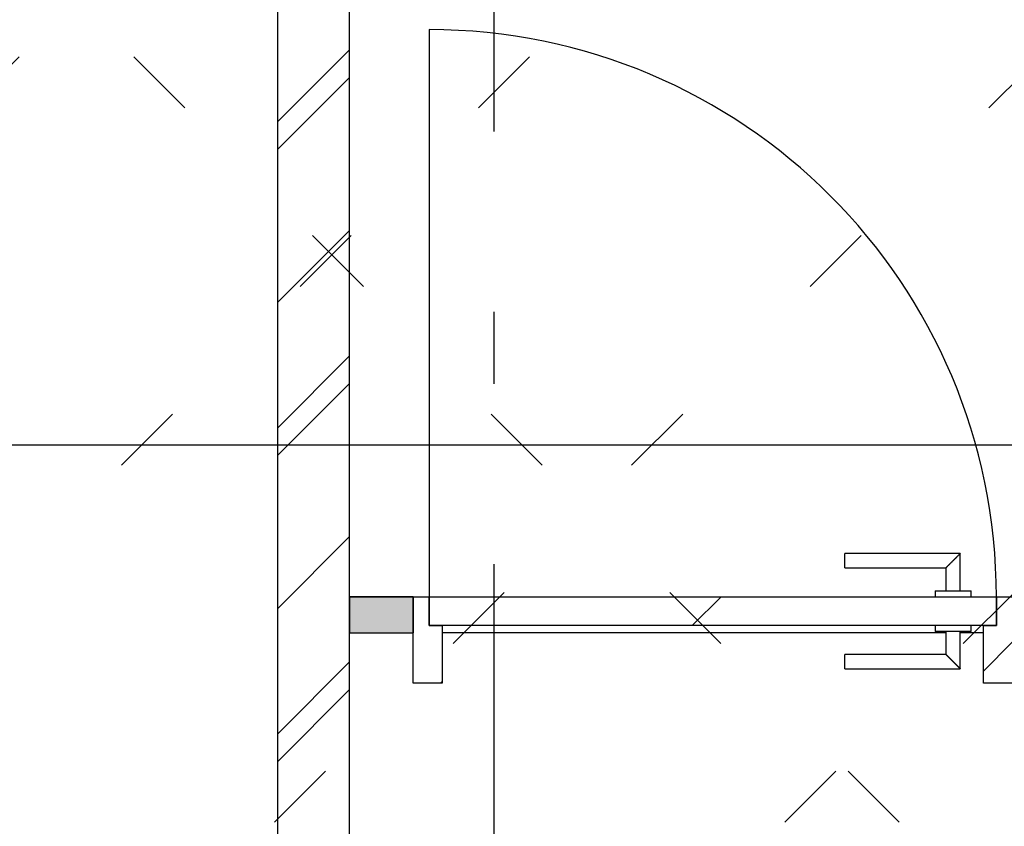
# Model space of a CAD drawing. Extents: x 2 to 87, y -108 to 11.
# Tile 270 of 352: x 38.17 to 39.53, y -36.27 to -35.15. Entities that reach past the tile are written whole.
import ezdxf

# ---------------------------------------------------------------- set-up
doc = ezdxf.new("R2010")
doc.units = 0
doc.header["$MEASUREMENT"] = 0
for name, pattern in [('DASHDOT', [1, 0.5, -0.25, 0, -0.25]), ('DOT', [0.25, 0, -0.25]), ('HIDDEN', [0.375, 0.25, -0.125])]:
    doc.linetypes.add(name, pattern=pattern)
for name, color, linetype in [('10', 7, 'CONTINUOUS'), ('12', 7, 'CONTINUOUS'), ('16', 7, 'CONTINUOUS'), ('18', 7, 'CONTINUOUS'), ('2', 7, 'CONTINUOUS'), ('25', 7, 'CONTINUOUS'), ('30', 7, 'CONTINUOUS'), ('5', 7, 'CONTINUOUS'), ('6', 7, 'CONTINUOUS'), ('8', 7, 'CONTINUOUS')]:
    doc.layers.add(name, color=color, linetype=linetype)

msp = doc.modelspace()

# ---------------------------------------------------------------- linework, layer by layer
at = {"layer": '10', "color": 7, "linetype": 'Continuous'}
msp.add_line((31.8309, -35.742), (43.8776, -35.742), dxfattribs=at)
at = {"layer": '12', "color": 1, "linetype": 'HIDDEN'}
msp.add_lwpolyline([(38.6276, -34.7275), (38.5276, -34.7275), (38.5276, -37.2275), (38.6276, -37.2275)], close=True, dxfattribs=at)
at = {"layer": '16', "color": 62, "linetype": 'Continuous'}
msp.add_line((38.7379, -35.1665), (38.7379, -35.9525), dxfattribs=at)
msp.add_arc((38.7379, -35.9525), 0.786, 360, 90, dxfattribs=at)
at = {"layer": '18', "color": 7, "linetype": 'Continuous'}
for p, q in [((38.5276, -35.3327), (38.6276, -35.2327)), ((38.5276, -35.5448), (38.6276, -35.4448)), ((38.5276, -35.7569), (38.6276, -35.6569)), ((38.5276, -35.9691), (38.6276, -35.8691)), ((38.5276, -36.1812), (38.6276, -36.0812))]:
    msp.add_line(p, q, dxfattribs=at)
at = {"layer": '18', "color": 1, "linetype": 'Continuous'}
msp.add_lwpolyline([(38.6276, -34.7275), (38.5276, -34.7275), (38.5276, -37.2275), (38.6276, -37.2275)], close=True, dxfattribs=at)
at = {"layer": '2', "color": 62, "linetype": 'Continuous'}
msp.add_line((38.6276, -35.9525), (38.6276, -36.0025), dxfattribs=at)
at = {"layer": '25', "color": 62, "linetype": 'Continuous'}
for p, q in [((38.5276, -35.2944), (38.6276, -35.1944)), ((38.5276, -35.7187), (38.6276, -35.6187)), ((38.6276, -35.9525), (38.7159, -35.9525)), ((38.6276, -35.9525), (38.6276, -36.0025)), ((38.7159, -35.9525), (38.7159, -36.0025)), ((38.6276, -36.0025), (38.7159, -36.0025)), ((38.5276, -36.1429), (38.6276, -36.0429))]:
    msp.add_line(p, q, dxfattribs=at)
for points in [[(38.6276, -35.9525), (38.6276, -35.9525), (38.7159, -35.9525)], [(38.6276, -35.9525), (38.6276, -36.0025), (38.7159, -36.0025)], [(38.6276, -35.9525), (38.7159, -35.9525), (38.7159, -36.0025)], [(38.6276, -36.0025), (38.6276, -36.0025), (38.7159, -36.0025)]]:
    msp.add_solid(points, dxfattribs=at)
at = {"layer": '30', "color": 62, "linetype": 'Continuous'}
for p, q in [((38.7159, -35.9525), (38.7379, -35.9525)), ((38.7379, -35.9525), (38.7379, -35.9925)), ((39.5239, -35.9525), (39.5459, -35.9525)), ((39.5239, -35.9925), (39.5239, -35.9525)), ((38.7379, -35.9925), (38.7559, -35.9925)), ((38.7559, -35.9925), (38.7559, -36.0725)), ((39.5059, -35.9925), (39.5239, -35.9925)), ((39.5059, -36.0725), (39.5059, -35.9925)), ((38.7159, -36.0725), (38.7159, -36.0025)), ((38.7559, -36.0725), (38.7159, -36.0725)), ((39.5459, -36.0725), (39.5059, -36.0725))]:
    msp.add_line(p, q, dxfattribs=at)
at = {"layer": '5', "color": 7, "linetype": 'DASHDOT'}
msp.add_line((38.8276, -7.3075), (38.8276, -96.5075), dxfattribs=at)
at = {"layer": '6', "color": 62, "linetype": 'Continuous'}
for p, q in [((38.6276, -35.9525), (38.6276, -34.7275)), ((38.5276, -34.9275), (38.5276, -37.2275)), ((38.7159, -35.9525), (38.6276, -35.9525)), ((38.7159, -36.0025), (38.7159, -35.9525)), ((38.6276, -36.0025), (38.7159, -36.0025)), ((38.6276, -37.2775), (38.6276, -36.0025)), ((39.4539, -36.0025), (38.7559, -36.0025)), ((39.5059, -36.0025), (39.4738, -36.0025))]:
    msp.add_line(p, q, dxfattribs=at)
at = {"layer": '8', "color": 5, "linetype": 'DOT'}
for p, q in [((35.3768, -37.9974), (49.6276, -23.7466)), ((36.084, -37.9974), (49.6276, -24.4538)), ((36.7911, -37.9974), (49.6276, -25.1609)), ((37.4982, -37.9974), (49.6276, -25.868)), ((41.1218, -37.9974), (32.6319, -29.5075))]:
    msp.add_line(p, q, dxfattribs=at)
at = {"layer": '8', "color": 62, "linetype": 'Continuous'}
for p, q in [((39.4739, -35.8925), (39.3139, -35.8925)), ((39.3139, -35.9125), (39.3139, -35.8925)), ((39.4739, -35.9445), (39.4739, -35.8925)), ((39.3139, -35.9125), (39.4539, -35.9125)), ((39.4539, -35.9125), (39.4539, -35.9445)), ((38.7379, -35.9925), (38.7379, -35.9525)), ((38.7379, -35.9525), (39.5239, -35.9525)), ((39.1023, -35.9925), (39.1423, -35.9525)), ((39.4389, -35.9445), (39.4389, -35.9525)), ((39.4389, -35.9445), (39.4889, -35.9445)), ((39.4889, -35.9525), (39.4889, -35.9445)), ((39.5239, -35.9525), (39.5239, -35.9925)), ((39.5239, -35.9925), (38.7379, -35.9925)), ((39.4389, -35.9925), (39.4389, -36.0005)), ((39.4889, -36.0005), (39.4889, -35.9925)), ((39.4889, -36.0005), (39.4389, -36.0005)), ((39.4539, -36.0005), (39.4539, -36.0325)), ((39.4739, -36.0525), (39.4739, -36.0005)), ((39.5059, -36.0556), (39.5459, -36.0156)), ((39.4539, -36.0325), (39.3139, -36.0325)), ((39.3139, -36.0525), (39.3139, -36.0325)), ((39.3139, -36.0525), (39.4739, -36.0525)), ((38.7536, -36.0725), (38.7559, -36.0702))]:
    msp.add_line(p, q, dxfattribs=at)
for points in [[(39.4739, -35.8925), (39.4739, -35.8926), (39.4738, -35.8926), (39.4738, -35.8926), (39.4738, -35.8926), (39.4738, -35.8926), (39.4738, -35.8926), (39.4738, -35.8926), (39.4738, -35.8926), (39.4738, -35.8926), (39.4738, -35.8926), (39.4738, -35.8926), (39.4738, -35.8926), (39.4738, -35.8926), (39.4738, -35.8926), (39.4738, -35.8926), (39.4738, -35.8926), (39.4738, -35.8926), (39.4738, -35.8926), (39.4738, -35.8926), (39.4738, -35.8926), (39.4738, -35.8926), (39.4738, -35.8926), (39.4738, -35.8926), (39.4738, -35.8926), (39.4738, -35.8926), (39.4738, -35.8926), (39.4738, -35.8926), (39.4738, -35.8926), (39.4737, -35.8927), (39.4737, -35.8927), (39.4737, -35.8927), (39.4737, -35.8927), (39.4737, -35.8927), (39.4737, -35.8927), (39.4737, -35.8927), (39.4737, -35.8927), (39.4737, -35.8927), (39.4737, -35.8927), (39.4737, -35.8927), (39.4737, -35.8927), (39.4737, -35.8927), (39.4737, -35.8927), (39.4737, -35.8927), (39.4737, -35.8927), (39.4737, -35.8927), (39.4737, -35.8927), (39.4737, -35.8927), (39.4736, -35.8928), (39.4736, -35.8928), (39.4736, -35.8928), (39.4736, -35.8928), (39.4736, -35.8928), (39.4736, -35.8928), (39.4736, -35.8928), (39.4736, -35.8928), (39.4736, -35.8928), (39.4736, -35.8928), (39.4736, -35.8928), (39.4736, -35.8928), (39.4736, -35.8928), (39.4736, -35.8928), (39.4736, -35.8928), (39.4735, -35.8929), (39.4734, -35.893), (39.4734, -35.893), (39.4734, -35.893), (39.4734, -35.893), (39.4734, -35.893), (39.4734, -35.893), (39.4734, -35.893), (39.4734, -35.893), (39.4734, -35.893), (39.4734, -35.893), (39.4734, -35.893), (39.4734, -35.893), (39.4733, -35.8931), (39.4733, -35.8931), (39.4733, -35.8931), (39.4733, -35.8931), (39.4733, -35.8931), (39.4733, -35.8931), (39.4733, -35.8931), (39.4733, -35.8931), (39.4733, -35.8931), (39.4733, -35.8931), (39.4732, -35.8932), (39.4732, -35.8932), (39.4732, -35.8932), (39.4732, -35.8932), (39.4732, -35.8932), (39.4732, -35.8932), (39.4732, -35.8932), (39.4732, -35.8932), (39.4732, -35.8932), (39.4732, -35.8932), (39.4731, -35.8933), (39.4731, -35.8933), (39.4731, -35.8933), (39.4731, -35.8933), (39.4731, -35.8933), (39.4731, -35.8933), (39.4731, -35.8933), (39.4731, -35.8933), (39.4731, -35.8933), (39.4731, -35.8933), (39.473, -35.8934), (39.473, -35.8934), (39.473, -35.8934), (39.473, -35.8934), (39.473, -35.8934), (39.473, -35.8934), (39.473, -35.8934), (39.473, -35.8934), (39.4729, -35.8935), (39.4729, -35.8935), (39.4729, -35.8935), (39.4729, -35.8935), (39.4729, -35.8935), (39.4729, -35.8935), (39.4729, -35.8935), (39.4729, -35.8935), (39.4729, -35.8935), (39.4728, -35.8936), (39.4728, -35.8936), (39.4728, -35.8936), (39.4728, -35.8936), (39.4728, -35.8936), (39.4728, -35.8936), (39.4728, -35.8936), (39.4728, -35.8936), (39.4727, -35.8937), (39.4727, -35.8937), (39.4727, -35.8937), (39.4727, -35.8937), (39.4727, -35.8937), (39.4727, -35.8937), (39.4727, -35.8937), (39.4727, -35.8937), (39.4726, -35.8938), (39.4726, -35.8938), (39.4726, -35.8938), (39.4726, -35.8938), (39.4726, -35.8938), (39.4726, -35.8938), (39.4726, -35.8938), (39.4725, -35.8939), (39.4725, -35.8939), (39.4725, -35.8939), (39.4725, -35.8939), (39.4725, -35.8939), (39.4725, -35.8939), (39.4725, -35.8939), (39.4724, -35.894), (39.4723, -35.8941), (39.4723, -35.8941), (39.4723, -35.8941), (39.4723, -35.8941), (39.4723, -35.8941), (39.4723, -35.8941), (39.4723, -35.8941), (39.4722, -35.8942), (39.4722, -35.8942), (39.4722, -35.8942), (39.4722, -35.8942), (39.4722, -35.8942), (39.4722, -35.8942), (39.4722, -35.8942), (39.4721, -35.8943), (39.4721, -35.8943), (39.4721, -35.8943), (39.4721, -35.8943), (39.4721, -35.8943), (39.4721, -35.8943), (39.472, -35.8944), (39.472, -35.8944), (39.472, -35.8944), (39.472, -35.8944), (39.472, -35.8944), (39.472, -35.8944), (39.4719, -35.8945), (39.4719, -35.8945), (39.4719, -35.8945), (39.4719, -35.8945), (39.4719, -35.8945), (39.4719, -35.8945), (39.4718, -35.8946), (39.4718, -35.8946), (39.4718, -35.8946), (39.4718, -35.8946), (39.4718, -35.8946), (39.4718, -35.8946), (39.4717, -35.8947), (39.4717, -35.8947), (39.4717, -35.8947), (39.4717, -35.8947), (39.4717, -35.8947), (39.4717, -35.8947), (39.4716, -35.8948), (39.4716, -35.8948), (39.4716, -35.8948), (39.4716, -35.8948), (39.4716, -35.8948), (39.4716, -35.8948), (39.4715, -35.8949), (39.4715, -35.8949), (39.4715, -35.8949), (39.4715, -35.8949), (39.4715, -35.8949), (39.4714, -35.895), (39.4714, -35.895), (39.4714, -35.895), (39.4714, -35.895), (39.4714, -35.895), (39.4714, -35.895), (39.4713, -35.8951), (39.4713, -35.8951), (39.4713, -35.8951), (39.4713, -35.8951), (39.4713, -35.8951), (39.4712, -35.8952), (39.4712, -35.8952), (39.4712, -35.8952), (39.4712, -35.8952), (39.4712, -35.8952), (39.4712, -35.8952), (39.4711, -35.8953), (39.4711, -35.8953), (39.4711, -35.8953), (39.4711, -35.8953), (39.4711, -35.8953), (39.471, -35.8954), (39.471, -35.8954), (39.471, -35.8954), (39.471, -35.8954), (39.471, -35.8954), (39.4709, -35.8955), (39.4709, -35.8955), (39.4709, -35.8955), (39.4709, -35.8955), (39.4709, -35.8955), (39.4708, -35.8956), (39.4708, -35.8956), (39.4708, -35.8956), (39.4708, -35.8956), (39.4708, -35.8956), (39.4708, -35.8956), (39.4707, -35.8957), (39.4706, -35.8958), (39.4706, -35.8958), (39.4706, -35.8958), (39.4706, -35.8958), (39.4705, -35.8959), (39.4705, -35.8959), (39.4705, -35.8959), (39.4705, -35.8959), (39.4705, -35.8959), (39.4704, -35.896), (39.4704, -35.896), (39.4704, -35.896), (39.4704, -35.896), (39.4704, -35.896), (39.4703, -35.8961), (39.4703, -35.8961), (39.4703, -35.8961), (39.4703, -35.8961), (39.4703, -35.8961), (39.4702, -35.8962), (39.4702, -35.8962), (39.4702, -35.8962), (39.4702, -35.8962), (39.4702, -35.8962), (39.4701, -35.8963), (39.4701, -35.8963), (39.4701, -35.8963), (39.4701, -35.8963), (39.47, -35.8964), (39.47, -35.8964), (39.47, -35.8964), (39.47, -35.8964), (39.47, -35.8964), (39.4699, -35.8965), (39.4699, -35.8965), (39.4699, -35.8965), (39.4699, -35.8965), (39.4698, -35.8966), (39.4698, -35.8966), (39.4698, -35.8966), (39.4698, -35.8966), (39.4698, -35.8966), (39.4697, -35.8967), (39.4697, -35.8967), (39.4697, -35.8967), (39.4697, -35.8967), (39.4697, -35.8967), (39.4696, -35.8968), (39.4696, -35.8968), (39.4696, -35.8968), (39.4696, -35.8968), (39.4695, -35.8969), (39.4695, -35.8969), (39.4695, -35.8969), (39.4695, -35.8969), (39.4694, -35.897), (39.4694, -35.897), (39.4694, -35.897), (39.4694, -35.897), (39.4694, -35.897), (39.4693, -35.8971), (39.4693, -35.8971), (39.4693, -35.8971), (39.4693, -35.8971), (39.4692, -35.8972), (39.4692, -35.8972), (39.4692, -35.8972), (39.4692, -35.8972), (39.4691, -35.8973), (39.4691, -35.8973), (39.4691, -35.8973), (39.4691, -35.8973), (39.4691, -35.8973), (39.469, -35.8974), (39.469, -35.8974), (39.469, -35.8974), (39.469, -35.8974), (39.4689, -35.8975), (39.4689, -35.8975), (39.4689, -35.8975), (39.4689, -35.8975), (39.4688, -35.8976), (39.4688, -35.8976), (39.4688, -35.8976), (39.4688, -35.8976), (39.4687, -35.8976), (39.4687, -35.8977), (39.4687, -35.8977), (39.4687, -35.8977), (39.4687, -35.8977), (39.4686, -35.8978), (39.4686, -35.8978), (39.4686, -35.8978), (39.4686, -35.8978), (39.4685, -35.8979), (39.4684, -35.898), (39.4684, -35.898), (39.4684, -35.898), (39.4684, -35.898), (39.4683, -35.8981), (39.4683, -35.8981), (39.4683, -35.8981), (39.4683, -35.8981), (39.4682, -35.8982), (39.4682, -35.8982), (39.4682, -35.8982), (39.4682, -35.8982), (39.4681, -35.8983), (39.4681, -35.8983), (39.4681, -35.8983), (39.4681, -35.8983), (39.468, -35.8984), (39.468, -35.8984), (39.468, -35.8984), (39.468, -35.8984), (39.4679, -35.8985), (39.4679, -35.8985), (39.4679, -35.8985), (39.4679, -35.8985), (39.4678, -35.8986), (39.4678, -35.8986), (39.4678, -35.8986), (39.4678, -35.8986), (39.4677, -35.8987), (39.4677, -35.8987), (39.4677, -35.8987), (39.4677, -35.8987), (39.4676, -35.8988), (39.4676, -35.8988), (39.4676, -35.8988), (39.4676, -35.8988), (39.4675, -35.8989), (39.4675, -35.8989), (39.4675, -35.8989), (39.4675, -35.8989), (39.4674, -35.899), (39.4674, -35.899), (39.4674, -35.899), (39.4674, -35.899), (39.4673, -35.8991), (39.4673, -35.8991), (39.4673, -35.8991), (39.4673, -35.8991), (39.4672, -35.8992), (39.4672, -35.8992), (39.4672, -35.8992), (39.4672, -35.8992), (39.4671, -35.8993), (39.4671, -35.8993), (39.4671, -35.8993), (39.4671, -35.8994), (39.467, -35.8994), (39.467, -35.8994), (39.467, -35.8994), (39.4669, -35.8995), (39.4669, -35.8995), (39.4669, -35.8995), (39.4669, -35.8995), (39.4668, -35.8996), (39.4668, -35.8996), (39.4668, -35.8996), (39.4668, -35.8996), (39.4667, -35.8997), (39.4667, -35.8997), (39.4667, -35.8997), (39.4667, -35.8997), (39.4666, -35.8998), (39.4666, -35.8998), (39.4666, -35.8998), (39.4666, -35.8998), (39.4665, -35.8999), (39.4665, -35.8999), (39.4665, -35.8999), (39.4665, -35.8999), (39.4664, -35.9), (39.4664, -35.9), (39.4664, -35.9), (39.4663, -35.9001), (39.4663, -35.9001), (39.4663, -35.9001), (39.4663, -35.9001), (39.4662, -35.9002), (39.4662, -35.9002), (39.4662, -35.9002), (39.4662, -35.9002), (39.4661, -35.9003), (39.4661, -35.9003), (39.4661, -35.9003), (39.4661, -35.9003), (39.466, -35.9004), (39.466, -35.9004), (39.466, -35.9004), (39.4659, -35.9005), (39.4658, -35.9006), (39.4658, -35.9006), (39.4658, -35.9006), (39.4658, -35.9006), (39.4657, -35.9007), (39.4657, -35.9007), (39.4657, -35.9007), (39.4657, -35.9007), (39.4656, -35.9008), (39.4656, -35.9008), (39.4656, -35.9008), (39.4655, -35.9009), (39.4655, -35.9009), (39.4655, -35.9009), (39.4655, -35.9009), (39.4654, -35.901), (39.4654, -35.901), (39.4654, -35.901), (39.4654, -35.901), (39.4653, -35.9011), (39.4653, -35.9011), (39.4653, -35.9011), (39.4652, -35.9012), (39.4652, -35.9012), (39.4652, -35.9012), (39.4652, -35.9012), (39.4651, -35.9013), (39.4651, -35.9013), (39.4651, -35.9013), (39.4651, -35.9013), (39.465, -35.9014), (39.465, -35.9014), (39.465, -35.9014), (39.4649, -35.9015), (39.4649, -35.9015), (39.4649, -35.9015), (39.4649, -35.9015), (39.4648, -35.9016), (39.4648, -35.9016), (39.4648, -35.9016), (39.4648, -35.9016), (39.4647, -35.9017), (39.4647, -35.9017), (39.4647, -35.9017), (39.4646, -35.9018), (39.4646, -35.9018), (39.4646, -35.9018), (39.4646, -35.9018), (39.4645, -35.9019), (39.4645, -35.9019), (39.4645, -35.9019), (39.4645, -35.9019), (39.4644, -35.902), (39.4644, -35.902), (39.4644, -35.902), (39.4643, -35.9021), (39.4643, -35.9021), (39.4643, -35.9021), (39.4643, -35.9021), (39.4642, -35.9022), (39.4642, -35.9022), (39.4642, -35.9022), (39.4642, -35.9022), (39.4641, -35.9023), (39.4641, -35.9023), (39.4641, -35.9023), (39.464, -35.9024), (39.464, -35.9024), (39.464, -35.9024), (39.464, -35.9024), (39.4639, -35.9025), (39.4639, -35.9025), (39.4639, -35.9025), (39.4639, -35.9025), (39.4638, -35.9026), (39.4638, -35.9026), (39.4638, -35.9026), (39.4637, -35.9026), (39.4637, -35.9027), (39.4637, -35.9027), (39.4637, -35.9027), (39.4636, -35.9028), (39.4636, -35.9028), (39.4636, -35.9028), (39.4636, -35.9028), (39.4635, -35.9029), (39.4635, -35.9029), (39.4635, -35.9029), (39.4634, -35.9029), (39.4634, -35.903), (39.4634, -35.903), (39.4634, -35.903), (39.4633, -35.9031), (39.4633, -35.9031), (39.4633, -35.9031), (39.4633, -35.9031), (39.4632, -35.9032), (39.4631, -35.9032), (39.4631, -35.9033), (39.4631, -35.9033), (39.4631, -35.9033), (39.463, -35.9034), (39.463, -35.9034), (39.463, -35.9034), (39.463, -35.9034), (39.4629, -35.9035), (39.4629, -35.9035), (39.4629, -35.9035), (39.4629, -35.9035), (39.4628, -35.9036), (39.4628, -35.9036), (39.4628, -35.9036), (39.4627, -35.9037), (39.4627, -35.9037), (39.4627, -35.9037), (39.4627, -35.9037), (39.4626, -35.9038), (39.4626, -35.9038), (39.4626, -35.9038), (39.4626, -35.9038), (39.4625, -35.9039), (39.4625, -35.9039), (39.4625, -35.9039), (39.4624, -35.904), (39.4624, -35.904), (39.4624, -35.904), (39.4624, -35.904), (39.4623, -35.9041), (39.4623, -35.9041), (39.4623, -35.9041), (39.4623, -35.9041), (39.4622, -35.9042), (39.4622, -35.9042), (39.4622, -35.9042), (39.4621, -35.9043), (39.4621, -35.9043), (39.4621, -35.9043), (39.4621, -35.9043), (39.462, -35.9044), (39.462, -35.9044), (39.462, -35.9044), (39.462, -35.9044), (39.4619, -35.9045), (39.4619, -35.9045), (39.4619, -35.9045), (39.4619, -35.9045), (39.4618, -35.9046), (39.4618, -35.9046), (39.4618, -35.9046), (39.4617, -35.9047), (39.4617, -35.9047), (39.4617, -35.9047), (39.4617, -35.9047), (39.4616, -35.9048), (39.4616, -35.9048), (39.4616, -35.9048), (39.4616, -35.9048), (39.4615, -35.9049), (39.4615, -35.9049), (39.4615, -35.9049), (39.4615, -35.9049), (39.4614, -35.905), (39.4614, -35.905), (39.4614, -35.905), (39.4613, -35.9051), (39.4613, -35.9051), (39.4613, -35.9051), (39.4613, -35.9051), (39.4612, -35.9052), (39.4612, -35.9052), (39.4612, -35.9052), (39.4612, -35.9052), (39.4611, -35.9053), (39.4611, -35.9053), (39.4611, -35.9053), (39.4611, -35.9053), (39.461, -35.9054), (39.461, -35.9054), (39.461, -35.9054), (39.461, -35.9054), (39.4609, -35.9055), (39.4609, -35.9055), (39.4609, -35.9055), (39.4609, -35.9055), (39.4608, -35.9056), (39.4608, -35.9056), (39.4608, -35.9056), (39.4607, -35.9056), (39.4607, -35.9057), (39.4607, -35.9057), (39.4607, -35.9057), (39.4606, -35.9058), (39.4605, -35.9059), (39.4605, -35.9059), (39.4605, -35.9059), (39.4605, -35.9059), (39.4604, -35.906), (39.4604, -35.906), (39.4604, -35.906), (39.4604, -35.906), (39.4603, -35.9061), (39.4603, -35.9061), (39.4603, -35.9061), (39.4603, -35.9061), (39.4602, -35.9062), (39.4602, -35.9062), (39.4602, -35.9062), (39.4602, -35.9062), (39.4601, -35.9063), (39.4601, -35.9063), (39.4601, -35.9063), (39.4601, -35.9063), (39.46, -35.9064), (39.46, -35.9064), (39.46, -35.9064), (39.46, -35.9064), (39.4599, -35.9065), (39.4599, -35.9065), (39.4599, -35.9065), (39.4599, -35.9065), (39.4598, -35.9066), (39.4598, -35.9066), (39.4598, -35.9066), (39.4598, -35.9066), (39.4597, -35.9067), (39.4597, -35.9067), (39.4597, -35.9067), (39.4597, -35.9067), (39.4596, -35.9068), (39.4596, -35.9068), (39.4596, -35.9068), (39.4596, -35.9068), (39.4595, -35.9069), (39.4595, -35.9069), (39.4595, -35.9069), (39.4595, -35.9069), (39.4594, -35.907), (39.4594, -35.907), (39.4594, -35.907), (39.4594, -35.907), (39.4593, -35.9071), (39.4593, -35.9071), (39.4593, -35.9071), (39.4593, -35.9071), (39.4592, -35.9072), (39.4592, -35.9072), (39.4592, -35.9072), (39.4592, -35.9072), (39.4591, -35.9073), (39.4591, -35.9073), (39.4591, -35.9073), (39.4591, -35.9073), (39.459, -35.9074), (39.459, -35.9074), (39.459, -35.9074), (39.459, -35.9074), (39.459, -35.9074), (39.4589, -35.9075), (39.4589, -35.9075), (39.4589, -35.9075), (39.4589, -35.9075), (39.4588, -35.9076), (39.4588, -35.9076), (39.4588, -35.9076), (39.4588, -35.9076), (39.4587, -35.9077), (39.4587, -35.9077), (39.4587, -35.9077), (39.4587, -35.9077), (39.4586, -35.9077), (39.4586, -35.9078), (39.4586, -35.9078), (39.4586, -35.9078), (39.4586, -35.9078), (39.4585, -35.9079), (39.4585, -35.9079), (39.4585, -35.9079), (39.4585, -35.9079), (39.4584, -35.908), (39.4584, -35.908), (39.4584, -35.908), (39.4584, -35.908), (39.4584, -35.908), (39.4583, -35.9081), (39.4583, -35.9081), (39.4583, -35.9081), (39.4583, -35.9081), (39.4582, -35.9082), (39.4582, -35.9082), (39.4582, -35.9082), (39.4582, -35.9082), (39.4581, -35.9082), (39.4581, -35.9083), (39.4581, -35.9083), (39.4581, -35.9083), (39.4581, -35.9083), (39.458, -35.9084), (39.458, -35.9084), (39.458, -35.9084), (39.458, -35.9084), (39.4579, -35.9084), (39.4579, -35.9085), (39.4579, -35.9085), (39.4579, -35.9085), (39.4579, -35.9085), (39.4578, -35.9086), (39.4578, -35.9086), (39.4578, -35.9086), (39.4578, -35.9086), (39.4578, -35.9086), (39.4577, -35.9087), (39.4577, -35.9087), (39.4577, -35.9087), (39.4577, -35.9087), (39.4576, -35.9088), (39.4576, -35.9088), (39.4576, -35.9088), (39.4576, -35.9088), (39.4576, -35.9088), (39.4575, -35.9089), (39.4575, -35.9089), (39.4575, -35.9089), (39.4575, -35.9089), (39.4575, -35.9089), (39.4574, -35.909), (39.4574, -35.909), (39.4574, -35.909), (39.4574, -35.909), (39.4574, -35.909), (39.4573, -35.9091), (39.4573, -35.9091), (39.4573, -35.9091), (39.4573, -35.9091), (39.4573, -35.9092), (39.4572, -35.9092), (39.4572, -35.9092), (39.4572, -35.9092), (39.4572, -35.9092), (39.4571, -35.9093), (39.4571, -35.9093), (39.4571, -35.9093), (39.4571, -35.9093), (39.4571, -35.9093), (39.457, -35.9094), (39.457, -35.9094), (39.457, -35.9094), (39.457, -35.9094), (39.457, -35.9094), (39.457, -35.9094), (39.4569, -35.9095), (39.4569, -35.9095), (39.4569, -35.9095), (39.4569, -35.9095), (39.4569, -35.9095), (39.4568, -35.9096), (39.4568, -35.9096), (39.4568, -35.9096), (39.4568, -35.9096), (39.4568, -35.9096), (39.4567, -35.9097), (39.4567, -35.9097), (39.4567, -35.9097), (39.4567, -35.9097), (39.4567, -35.9097), (39.4566, -35.9098), (39.4566, -35.9098), (39.4566, -35.9098), (39.4566, -35.9098), (39.4566, -35.9098), (39.4565, -35.9098), (39.4565, -35.9099), (39.4565, -35.9099), (39.4565, -35.9099), (39.4565, -35.9099), (39.4565, -35.9099), (39.4564, -35.91), (39.4564, -35.91), (39.4564, -35.91), (39.4564, -35.91), (39.4564, -35.91), (39.4563, -35.91), (39.4563, -35.9101), (39.4563, -35.9101), (39.4563, -35.9101), (39.4563, -35.9101), (39.4563, -35.9101), (39.4562, -35.9102), (39.4561, -35.9103), (39.4561, -35.9103), (39.4561, -35.9103), (39.4561, -35.9103), (39.4561, -35.9103), (39.4561, -35.9103), (39.456, -35.9104), (39.456, -35.9104), (39.456, -35.9104), (39.456, -35.9104), (39.456, -35.9104), (39.456, -35.9104), (39.4559, -35.9105), (39.4559, -35.9105), (39.4559, -35.9105), (39.4559, -35.9105), (39.4559, -35.9105), (39.4559, -35.9105), (39.4558, -35.9106), (39.4558, -35.9106), (39.4558, -35.9106), (39.4558, -35.9106), (39.4558, -35.9106), (39.4558, -35.9106), (39.4557, -35.9107), (39.4557, -35.9107), (39.4557, -35.9107), (39.4557, -35.9107), (39.4557, -35.9107), (39.4557, -35.9107), (39.4556, -35.9108), (39.4556, -35.9108), (39.4556, -35.9108), (39.4556, -35.9108), (39.4556, -35.9108), (39.4556, -35.9108), (39.4556, -35.9108), (39.4555, -35.9109), (39.4555, -35.9109), (39.4555, -35.9109), (39.4555, -35.9109), (39.4555, -35.9109), (39.4555, -35.9109), (39.4555, -35.9109), (39.4554, -35.911), (39.4554, -35.911), (39.4554, -35.911), (39.4554, -35.911), (39.4554, -35.911), (39.4554, -35.911), (39.4554, -35.911), (39.4553, -35.9111), (39.4553, -35.9111), (39.4553, -35.9111), (39.4553, -35.9111), (39.4553, -35.9111), (39.4553, -35.9111), (39.4553, -35.9111), (39.4552, -35.9112), (39.4552, -35.9112), (39.4552, -35.9112), (39.4552, -35.9112), (39.4552, -35.9112), (39.4552, -35.9112), (39.4552, -35.9112), (39.4551, -35.9113), (39.4551, -35.9113), (39.4551, -35.9113), (39.4551, -35.9113), (39.4551, -35.9113), (39.4551, -35.9113), (39.4551, -35.9113), (39.4551, -35.9113), (39.455, -35.9114), (39.455, -35.9114), (39.455, -35.9114), (39.455, -35.9114), (39.455, -35.9114), (39.455, -35.9114), (39.455, -35.9114), (39.455, -35.9114), (39.4549, -35.9115), (39.4549, -35.9115), (39.4549, -35.9115), (39.4549, -35.9115), (39.4549, -35.9115), (39.4549, -35.9115), (39.4549, -35.9115), (39.4549, -35.9115), (39.4548, -35.9115), (39.4548, -35.9116), (39.4548, -35.9116), (39.4548, -35.9116), (39.4548, -35.9116), (39.4548, -35.9116), (39.4548, -35.9116), (39.4548, -35.9116), (39.4548, -35.9116), (39.4547, -35.9117), (39.4546, -35.9118), (39.4546, -35.9118), (39.4546, -35.9118), (39.4546, -35.9118), (39.4546, -35.9118), (39.4546, -35.9118), (39.4546, -35.9118), (39.4546, -35.9118), (39.4546, -35.9118), (39.4546, -35.9118), (39.4545, -35.9119), (39.4545, -35.9119), (39.4545, -35.9119), (39.4545, -35.9119), (39.4545, -35.9119), (39.4545, -35.9119), (39.4545, -35.9119), (39.4545, -35.9119), (39.4545, -35.9119), (39.4545, -35.9119), (39.4544, -35.912), (39.4544, -35.912), (39.4544, -35.912), (39.4544, -35.912), (39.4544, -35.912), (39.4544, -35.912), (39.4544, -35.912), (39.4544, -35.912), (39.4544, -35.912), (39.4544, -35.912), (39.4544, -35.912), (39.4544, -35.912), (39.4543, -35.9121), (39.4543, -35.9121), (39.4543, -35.9121), (39.4543, -35.9121), (39.4543, -35.9121), (39.4543, -35.9121), (39.4543, -35.9121), (39.4543, -35.9121), (39.4543, -35.9121), (39.4543, -35.9121), (39.4543, -35.9121), (39.4543, -35.9121), (39.4543, -35.9121), (39.4542, -35.9122), (39.4542, -35.9122), (39.4542, -35.9122), (39.4542, -35.9122), (39.4542, -35.9122), (39.4542, -35.9122), (39.4542, -35.9122), (39.4542, -35.9122), (39.4542, -35.9122), (39.4542, -35.9122), (39.4542, -35.9122), (39.4542, -35.9122), (39.4542, -35.9122), (39.4542, -35.9122), (39.4542, -35.9122), (39.4541, -35.9123), (39.4541, -35.9123), (39.4541, -35.9123), (39.4541, -35.9123), (39.4541, -35.9123), (39.4541, -35.9123), (39.4541, -35.9123), (39.4541, -35.9123), (39.4541, -35.9123), (39.4541, -35.9123), (39.4541, -35.9123), (39.4541, -35.9123), (39.4541, -35.9123), (39.4541, -35.9123), (39.4541, -35.9123), (39.4541, -35.9123), (39.4541, -35.9123), (39.4541, -35.9123), (39.4541, -35.9123), (39.454, -35.9124), (39.4539, -35.9124), (39.4539, -35.9125)], [(39.4539, -36.0325), (39.4539, -36.0326), (39.454, -36.0326), (39.454, -36.0326), (39.454, -36.0326), (39.454, -36.0326), (39.454, -36.0326), (39.454, -36.0326), (39.454, -36.0326), (39.454, -36.0326), (39.454, -36.0326), (39.454, -36.0326), (39.454, -36.0326), (39.454, -36.0326), (39.454, -36.0326), (39.454, -36.0326), (39.454, -36.0326), (39.454, -36.0326), (39.454, -36.0326), (39.454, -36.0326), (39.454, -36.0326), (39.454, -36.0326), (39.454, -36.0326), (39.454, -36.0326), (39.454, -36.0326), (39.454, -36.0326), (39.454, -36.0326), (39.454, -36.0326), (39.454, -36.0326), (39.4541, -36.0327), (39.4541, -36.0327), (39.4541, -36.0327), (39.4541, -36.0327), (39.4541, -36.0327), (39.4541, -36.0327), (39.4541, -36.0327), (39.4541, -36.0327), (39.4541, -36.0327), (39.4541, -36.0327), (39.4541, -36.0327), (39.4541, -36.0327), (39.4541, -36.0327), (39.4541, -36.0327), (39.4541, -36.0327), (39.4541, -36.0327), (39.4541, -36.0327), (39.4541, -36.0327), (39.4541, -36.0327), (39.4542, -36.0328), (39.4542, -36.0328), (39.4542, -36.0328), (39.4542, -36.0328), (39.4542, -36.0328), (39.4542, -36.0328), (39.4542, -36.0328), (39.4542, -36.0328), (39.4542, -36.0328), (39.4542, -36.0328), (39.4542, -36.0328), (39.4542, -36.0328), (39.4542, -36.0328), (39.4542, -36.0328), (39.4542, -36.0328), (39.4543, -36.0329), (39.4544, -36.033), (39.4544, -36.033), (39.4544, -36.033), (39.4544, -36.033), (39.4544, -36.033), (39.4544, -36.033), (39.4544, -36.033), (39.4544, -36.033), (39.4544, -36.033), (39.4544, -36.033), (39.4544, -36.033), (39.4544, -36.033), (39.4545, -36.0331), (39.4545, -36.0331), (39.4545, -36.0331), (39.4545, -36.0331), (39.4545, -36.0331), (39.4545, -36.0331), (39.4545, -36.0331), (39.4545, -36.0331), (39.4545, -36.0331), (39.4545, -36.0331), (39.4546, -36.0332), (39.4546, -36.0332), (39.4546, -36.0332), (39.4546, -36.0332), (39.4546, -36.0332), (39.4546, -36.0332), (39.4546, -36.0332), (39.4546, -36.0332), (39.4546, -36.0332), (39.4546, -36.0332), (39.4547, -36.0333), (39.4547, -36.0333), (39.4547, -36.0333), (39.4547, -36.0333), (39.4547, -36.0333), (39.4547, -36.0333), (39.4547, -36.0333), (39.4547, -36.0333), (39.4547, -36.0333), (39.4547, -36.0333), (39.4548, -36.0334), (39.4548, -36.0334), (39.4548, -36.0334), (39.4548, -36.0334), (39.4548, -36.0334), (39.4548, -36.0334), (39.4548, -36.0334), (39.4548, -36.0334), (39.4548, -36.0335), (39.4549, -36.0335), (39.4549, -36.0335), (39.4549, -36.0335), (39.4549, -36.0335), (39.4549, -36.0335), (39.4549, -36.0335), (39.4549, -36.0335), (39.4549, -36.0335), (39.455, -36.0336), (39.455, -36.0336), (39.455, -36.0336), (39.455, -36.0336), (39.455, -36.0336), (39.455, -36.0336), (39.455, -36.0336), (39.455, -36.0336), (39.4551, -36.0337), (39.4551, -36.0337), (39.4551, -36.0337), (39.4551, -36.0337), (39.4551, -36.0337), (39.4551, -36.0337), (39.4551, -36.0337), (39.4551, -36.0337), (39.4552, -36.0338), (39.4552, -36.0338), (39.4552, -36.0338), (39.4552, -36.0338), (39.4552, -36.0338), (39.4552, -36.0338), (39.4552, -36.0338), (39.4553, -36.0339), (39.4553, -36.0339), (39.4553, -36.0339), (39.4553, -36.0339), (39.4553, -36.0339), (39.4553, -36.0339), (39.4553, -36.0339), (39.4554, -36.034), (39.4555, -36.0341), (39.4555, -36.0341), (39.4555, -36.0341), (39.4555, -36.0341), (39.4555, -36.0341), (39.4555, -36.0341), (39.4555, -36.0341), (39.4556, -36.0342), (39.4556, -36.0342), (39.4556, -36.0342), (39.4556, -36.0342), (39.4556, -36.0342), (39.4556, -36.0342), (39.4556, -36.0342), (39.4557, -36.0343), (39.4557, -36.0343), (39.4557, -36.0343), (39.4557, -36.0343), (39.4557, -36.0343), (39.4557, -36.0343), (39.4558, -36.0344), (39.4558, -36.0344), (39.4558, -36.0344), (39.4558, -36.0344), (39.4558, -36.0344), (39.4558, -36.0344), (39.4559, -36.0345), (39.4559, -36.0345), (39.4559, -36.0345), (39.4559, -36.0345), (39.4559, -36.0345), (39.4559, -36.0345), (39.456, -36.0346), (39.456, -36.0346), (39.456, -36.0346), (39.456, -36.0346), (39.456, -36.0346), (39.456, -36.0346), (39.4561, -36.0347), (39.4561, -36.0347), (39.4561, -36.0347), (39.4561, -36.0347), (39.4561, -36.0347), (39.4561, -36.0347), (39.4562, -36.0348), (39.4562, -36.0348), (39.4562, -36.0348), (39.4562, -36.0348), (39.4562, -36.0348), (39.4562, -36.0348), (39.4563, -36.0349), (39.4563, -36.0349), (39.4563, -36.0349), (39.4563, -36.0349), (39.4563, -36.0349), (39.4563, -36.035), (39.4564, -36.035), (39.4564, -36.035), (39.4564, -36.035), (39.4564, -36.035), (39.4564, -36.035), (39.4565, -36.0351), (39.4565, -36.0351), (39.4565, -36.0351), (39.4565, -36.0351), (39.4565, -36.0351), (39.4565, -36.0352), (39.4566, -36.0352), (39.4566, -36.0352), (39.4566, -36.0352), (39.4566, -36.0352), (39.4566, -36.0352), (39.4567, -36.0353), (39.4567, -36.0353), (39.4567, -36.0353), (39.4567, -36.0353), (39.4567, -36.0353), (39.4568, -36.0354), (39.4568, -36.0354), (39.4568, -36.0354), (39.4568, -36.0354), (39.4568, -36.0354), (39.4569, -36.0355), (39.4569, -36.0355), (39.4569, -36.0355), (39.4569, -36.0355), (39.4569, -36.0355), (39.457, -36.0356), (39.457, -36.0356), (39.457, -36.0356), (39.457, -36.0356), (39.457, -36.0356), (39.457, -36.0356), (39.4571, -36.0357), (39.4572, -36.0358), (39.4572, -36.0358), (39.4572, -36.0358), (39.4572, -36.0358), (39.4573, -36.0359), (39.4573, -36.0359), (39.4573, -36.0359), (39.4573, -36.0359), (39.4573, -36.0359), (39.4574, -36.036), (39.4574, -36.036), (39.4574, -36.036), (39.4574, -36.036), (39.4574, -36.036), (39.4575, -36.0361), (39.4575, -36.0361), (39.4575, -36.0361), (39.4575, -36.0361), (39.4575, -36.0361), (39.4576, -36.0362), (39.4576, -36.0362), (39.4576, -36.0362), (39.4576, -36.0362), (39.4576, -36.0362), (39.4577, -36.0363), (39.4577, -36.0363), (39.4577, -36.0363), (39.4577, -36.0363), (39.4578, -36.0364), (39.4578, -36.0364), (39.4578, -36.0364), (39.4578, -36.0364), (39.4578, -36.0364), (39.4579, -36.0365), (39.4579, -36.0365), (39.4579, -36.0365), (39.4579, -36.0365), (39.4579, -36.0366), (39.458, -36.0366), (39.458, -36.0366), (39.458, -36.0366), (39.458, -36.0366), (39.4581, -36.0367), (39.4581, -36.0367), (39.4581, -36.0367), (39.4581, -36.0367), (39.4581, -36.0367), (39.4582, -36.0368), (39.4582, -36.0368), (39.4582, -36.0368), (39.4582, -36.0368), (39.4583, -36.0369), (39.4583, -36.0369), (39.4583, -36.0369), (39.4583, -36.0369), (39.4584, -36.037), (39.4584, -36.037), (39.4584, -36.037), (39.4584, -36.037), (39.4584, -36.037), (39.4585, -36.0371), (39.4585, -36.0371), (39.4585, -36.0371), (39.4585, -36.0371), (39.4586, -36.0372), (39.4586, -36.0372), (39.4586, -36.0372), (39.4586, -36.0372), (39.4586, -36.0373), (39.4587, -36.0373), (39.4587, -36.0373), (39.4587, -36.0373), (39.4587, -36.0373), (39.4588, -36.0374), (39.4588, -36.0374), (39.4588, -36.0374), (39.4588, -36.0374), (39.4589, -36.0375), (39.4589, -36.0375), (39.4589, -36.0375), (39.4589, -36.0375), (39.459, -36.0376), (39.459, -36.0376), (39.459, -36.0376), (39.459, -36.0376), (39.459, -36.0376), (39.4591, -36.0377), (39.4591, -36.0377), (39.4591, -36.0377), (39.4591, -36.0377), (39.4592, -36.0378), (39.4592, -36.0378), (39.4592, -36.0378), (39.4592, -36.0378), (39.4593, -36.0379), (39.4594, -36.038), (39.4594, -36.038), (39.4594, -36.038), (39.4594, -36.038), (39.4595, -36.0381), (39.4595, -36.0381), (39.4595, -36.0381), (39.4595, -36.0381), (39.4596, -36.0382), (39.4596, -36.0382), (39.4596, -36.0382), (39.4596, -36.0382), (39.4597, -36.0383), (39.4597, -36.0383), (39.4597, -36.0383), (39.4597, -36.0383), (39.4598, -36.0384), (39.4598, -36.0384), (39.4598, -36.0384), (39.4598, -36.0384), (39.4599, -36.0385), (39.4599, -36.0385), (39.4599, -36.0385), (39.4599, -36.0385), (39.46, -36.0386), (39.46, -36.0386), (39.46, -36.0386), (39.46, -36.0386), (39.4601, -36.0387), (39.4601, -36.0387), (39.4601, -36.0387), (39.4601, -36.0387), (39.4602, -36.0388), (39.4602, -36.0388), (39.4602, -36.0388), (39.4602, -36.0388), (39.4603, -36.0389), (39.4603, -36.0389), (39.4603, -36.0389), (39.4603, -36.0389), (39.4604, -36.039), (39.4604, -36.039), (39.4604, -36.039), (39.4604, -36.039), (39.4605, -36.0391), (39.4605, -36.0391), (39.4605, -36.0391), (39.4605, -36.0391), (39.4606, -36.0392), (39.4606, -36.0392), (39.4606, -36.0392), (39.4606, -36.0392), (39.4607, -36.0393), (39.4607, -36.0393), (39.4607, -36.0393), (39.4607, -36.0394), (39.4608, -36.0394), (39.4608, -36.0394), (39.4608, -36.0394), (39.4609, -36.0395), (39.4609, -36.0395), (39.4609, -36.0395), (39.4609, -36.0395), (39.461, -36.0396), (39.461, -36.0396), (39.461, -36.0396), (39.461, -36.0396), (39.4611, -36.0397), (39.4611, -36.0397), (39.4611, -36.0397), (39.4611, -36.0397), (39.4612, -36.0398), (39.4612, -36.0398), (39.4612, -36.0398), (39.4612, -36.0398), (39.4613, -36.0399), (39.4613, -36.0399), (39.4613, -36.0399), (39.4613, -36.0399), (39.4614, -36.04), (39.4614, -36.04), (39.4614, -36.04), (39.4615, -36.0401), (39.4615, -36.0401), (39.4615, -36.0401), (39.4615, -36.0401), (39.4616, -36.0402), (39.4616, -36.0402), (39.4616, -36.0402), (39.4616, -36.0402), (39.4617, -36.0403), (39.4617, -36.0403), (39.4617, -36.0403), (39.4617, -36.0403), (39.4618, -36.0404), (39.4618, -36.0404), (39.4618, -36.0404), (39.4619, -36.0405), (39.462, -36.0406), (39.462, -36.0406), (39.462, -36.0406), (39.462, -36.0406), (39.4621, -36.0407), (39.4621, -36.0407), (39.4621, -36.0407), (39.4621, -36.0407), (39.4622, -36.0408), (39.4622, -36.0408), (39.4622, -36.0408), (39.4623, -36.0409), (39.4623, -36.0409), (39.4623, -36.0409), (39.4623, -36.0409), (39.4624, -36.041), (39.4624, -36.041), (39.4624, -36.041), (39.4624, -36.041), (39.4625, -36.0411), (39.4625, -36.0411), (39.4625, -36.0411), (39.4626, -36.0412), (39.4626, -36.0412), (39.4626, -36.0412), (39.4626, -36.0412), (39.4627, -36.0413), (39.4627, -36.0413), (39.4627, -36.0413), (39.4627, -36.0413), (39.4628, -36.0414), (39.4628, -36.0414), (39.4628, -36.0414), (39.4629, -36.0415), (39.4629, -36.0415), (39.4629, -36.0415), (39.4629, -36.0415), (39.463, -36.0416), (39.463, -36.0416), (39.463, -36.0416), (39.463, -36.0416), (39.4631, -36.0417), (39.4631, -36.0417), (39.4631, -36.0417), (39.4631, -36.0418), (39.4632, -36.0418), (39.4632, -36.0418), (39.4632, -36.0418), (39.4633, -36.0419), (39.4633, -36.0419), (39.4633, -36.0419), (39.4633, -36.0419), (39.4634, -36.042), (39.4634, -36.042), (39.4634, -36.042), (39.4634, -36.0421), (39.4635, -36.0421), (39.4635, -36.0421), (39.4635, -36.0421), (39.4636, -36.0422), (39.4636, -36.0422), (39.4636, -36.0422), (39.4636, -36.0422), (39.4637, -36.0423), (39.4637, -36.0423), (39.4637, -36.0423), (39.4637, -36.0424), (39.4638, -36.0424), (39.4638, -36.0424), (39.4638, -36.0424), (39.4639, -36.0425), (39.4639, -36.0425), (39.4639, -36.0425), (39.4639, -36.0425), (39.464, -36.0426), (39.464, -36.0426), (39.464, -36.0426), (39.464, -36.0426), (39.4641, -36.0427), (39.4641, -36.0427), (39.4641, -36.0427), (39.4642, -36.0428), (39.4642, -36.0428), (39.4642, -36.0428), (39.4642, -36.0428), (39.4643, -36.0429), (39.4643, -36.0429), (39.4643, -36.0429), (39.4643, -36.0429), (39.4644, -36.043), (39.4644, -36.043), (39.4644, -36.043), (39.4645, -36.0431), (39.4645, -36.0431), (39.4645, -36.0431), (39.4645, -36.0431), (39.4646, -36.0432), (39.4647, -36.0433), (39.4647, -36.0433), (39.4647, -36.0433), (39.4648, -36.0434), (39.4648, -36.0434), (39.4648, -36.0434), (39.4648, -36.0434), (39.4649, -36.0435), (39.4649, -36.0435), (39.4649, -36.0435), (39.4649, -36.0435), (39.465, -36.0436), (39.465, -36.0436), (39.465, -36.0436), (39.4651, -36.0437), (39.4651, -36.0437), (39.4651, -36.0437), (39.4651, -36.0437), (39.4652, -36.0438), (39.4652, -36.0438), (39.4652, -36.0438), (39.4652, -36.0438), (39.4653, -36.0439), (39.4653, -36.0439), (39.4653, -36.0439), (39.4654, -36.044), (39.4654, -36.044), (39.4654, -36.044), (39.4654, -36.044), (39.4655, -36.0441), (39.4655, -36.0441), (39.4655, -36.0441), (39.4655, -36.0441), (39.4656, -36.0442), (39.4656, -36.0442), (39.4656, -36.0442), (39.4657, -36.0443), (39.4657, -36.0443), (39.4657, -36.0443), (39.4657, -36.0443), (39.4658, -36.0444), (39.4658, -36.0444), (39.4658, -36.0444), (39.4658, -36.0444), (39.4659, -36.0445), (39.4659, -36.0445), (39.4659, -36.0445), (39.4659, -36.0445), (39.466, -36.0446), (39.466, -36.0446), (39.466, -36.0446), (39.4661, -36.0447), (39.4661, -36.0447), (39.4661, -36.0447), (39.4661, -36.0447), (39.4662, -36.0448), (39.4662, -36.0448), (39.4662, -36.0448), (39.4662, -36.0448), (39.4663, -36.0449), (39.4663, -36.0449), (39.4663, -36.0449), (39.4663, -36.0449), (39.4664, -36.045), (39.4664, -36.045), (39.4664, -36.045), (39.4665, -36.0451), (39.4665, -36.0451), (39.4665, -36.0451), (39.4665, -36.0451), (39.4666, -36.0452), (39.4666, -36.0452), (39.4666, -36.0452), (39.4666, -36.0452), (39.4667, -36.0453), (39.4667, -36.0453), (39.4667, -36.0453), (39.4667, -36.0453), (39.4668, -36.0454), (39.4668, -36.0454), (39.4668, -36.0454), (39.4668, -36.0454), (39.4669, -36.0455), (39.4669, -36.0455), (39.4669, -36.0455), (39.4669, -36.0455), (39.467, -36.0456), (39.467, -36.0456), (39.467, -36.0456), (39.4671, -36.0456), (39.4671, -36.0457), (39.4671, -36.0457), (39.4671, -36.0457), (39.4672, -36.0458), (39.4673, -36.0459), (39.4673, -36.0459), (39.4673, -36.0459), (39.4673, -36.0459), (39.4674, -36.046), (39.4674, -36.046), (39.4674, -36.046), (39.4674, -36.046), (39.4675, -36.0461), (39.4675, -36.0461), (39.4675, -36.0461), (39.4675, -36.0461), (39.4676, -36.0462), (39.4676, -36.0462), (39.4676, -36.0462), (39.4676, -36.0462), (39.4677, -36.0463), (39.4677, -36.0463), (39.4677, -36.0463), (39.4677, -36.0463), (39.4678, -36.0464), (39.4678, -36.0464), (39.4678, -36.0464), (39.4678, -36.0464), (39.4679, -36.0465), (39.4679, -36.0465), (39.4679, -36.0465), (39.4679, -36.0465), (39.468, -36.0466), (39.468, -36.0466), (39.468, -36.0466), (39.468, -36.0466), (39.4681, -36.0467), (39.4681, -36.0467), (39.4681, -36.0467), (39.4681, -36.0467), (39.4682, -36.0468), (39.4682, -36.0468), (39.4682, -36.0468), (39.4682, -36.0468), (39.4683, -36.0469), (39.4683, -36.0469), (39.4683, -36.0469), (39.4683, -36.0469), (39.4684, -36.047), (39.4684, -36.047), (39.4684, -36.047), (39.4684, -36.047), (39.4685, -36.0471), (39.4685, -36.0471), (39.4685, -36.0471), (39.4685, -36.0471), (39.4686, -36.0472), (39.4686, -36.0472), (39.4686, -36.0472), (39.4686, -36.0472), (39.4687, -36.0473), (39.4687, -36.0473), (39.4687, -36.0473), (39.4687, -36.0473), (39.4687, -36.0474), (39.4688, -36.0474), (39.4688, -36.0474), (39.4688, -36.0474), (39.4688, -36.0474), (39.4689, -36.0475), (39.4689, -36.0475), (39.4689, -36.0475), (39.4689, -36.0475), (39.469, -36.0476), (39.469, -36.0476), (39.469, -36.0476), (39.469, -36.0476), (39.4691, -36.0477), (39.4691, -36.0477), (39.4691, -36.0477), (39.4691, -36.0477), (39.4691, -36.0477), (39.4692, -36.0478), (39.4692, -36.0478), (39.4692, -36.0478), (39.4692, -36.0478), (39.4693, -36.0479), (39.4693, -36.0479), (39.4693, -36.0479), (39.4693, -36.0479), (39.4694, -36.048), (39.4694, -36.048), (39.4694, -36.048), (39.4694, -36.048), (39.4694, -36.048), (39.4695, -36.0481), (39.4695, -36.0481), (39.4695, -36.0481), (39.4695, -36.0481), (39.4696, -36.0482), (39.4696, -36.0482), (39.4696, -36.0482), (39.4696, -36.0482), (39.4697, -36.0483), (39.4698, -36.0484), (39.4698, -36.0484), (39.4698, -36.0484), (39.4698, -36.0484), (39.4698, -36.0484), (39.4699, -36.0485), (39.4699, -36.0485), (39.4699, -36.0485), (39.4699, -36.0485), (39.47, -36.0486), (39.47, -36.0486), (39.47, -36.0486), (39.47, -36.0486), (39.47, -36.0486), (39.4701, -36.0487), (39.4701, -36.0487), (39.4701, -36.0487), (39.4701, -36.0487), (39.4702, -36.0488), (39.4702, -36.0488), (39.4702, -36.0488), (39.4702, -36.0488), (39.4702, -36.0488), (39.4703, -36.0489), (39.4703, -36.0489), (39.4703, -36.0489), (39.4703, -36.0489), (39.4703, -36.0489), (39.4704, -36.049), (39.4704, -36.049), (39.4704, -36.049), (39.4704, -36.049), (39.4704, -36.049), (39.4705, -36.0491), (39.4705, -36.0491), (39.4705, -36.0491), (39.4705, -36.0491), (39.4705, -36.0492), (39.4706, -36.0492), (39.4706, -36.0492), (39.4706, -36.0492), (39.4706, -36.0492), (39.4707, -36.0493), (39.4707, -36.0493), (39.4707, -36.0493), (39.4707, -36.0493), (39.4707, -36.0493), (39.4708, -36.0494), (39.4708, -36.0494), (39.4708, -36.0494), (39.4708, -36.0494), (39.4708, -36.0494), (39.4708, -36.0494), (39.4709, -36.0495), (39.4709, -36.0495), (39.4709, -36.0495), (39.4709, -36.0495), (39.4709, -36.0495), (39.471, -36.0496), (39.471, -36.0496), (39.471, -36.0496), (39.471, -36.0496), (39.471, -36.0496), (39.4711, -36.0497), (39.4711, -36.0497), (39.4711, -36.0497), (39.4711, -36.0497), (39.4711, -36.0497), (39.4712, -36.0498), (39.4712, -36.0498), (39.4712, -36.0498), (39.4712, -36.0498), (39.4712, -36.0498), (39.4712, -36.0498), (39.4713, -36.0499), (39.4713, -36.0499), (39.4713, -36.0499), (39.4713, -36.0499), (39.4713, -36.0499), (39.4714, -36.05), (39.4714, -36.05), (39.4714, -36.05), (39.4714, -36.05), (39.4714, -36.05), (39.4714, -36.05), (39.4715, -36.0501), (39.4715, -36.0501), (39.4715, -36.0501), (39.4715, -36.0501), (39.4715, -36.0501), (39.4716, -36.0502), (39.4717, -36.0503), (39.4717, -36.0503), (39.4717, -36.0503), (39.4717, -36.0503), (39.4717, -36.0503), (39.4717, -36.0503), (39.4718, -36.0504), (39.4718, -36.0504), (39.4718, -36.0504), (39.4718, -36.0504), (39.4718, -36.0504), (39.4718, -36.0504), (39.4719, -36.0505), (39.4719, -36.0505), (39.4719, -36.0505), (39.4719, -36.0505), (39.4719, -36.0505), (39.4719, -36.0505), (39.472, -36.0506), (39.472, -36.0506), (39.472, -36.0506), (39.472, -36.0506), (39.472, -36.0506), (39.472, -36.0506), (39.4721, -36.0507), (39.4721, -36.0507), (39.4721, -36.0507), (39.4721, -36.0507), (39.4721, -36.0507), (39.4721, -36.0507), (39.4722, -36.0508), (39.4722, -36.0508), (39.4722, -36.0508), (39.4722, -36.0508), (39.4722, -36.0508), (39.4722, -36.0508), (39.4722, -36.0508), (39.4723, -36.0509), (39.4723, -36.0509), (39.4723, -36.0509), (39.4723, -36.0509), (39.4723, -36.0509), (39.4723, -36.0509), (39.4723, -36.0509), (39.4724, -36.051), (39.4724, -36.051), (39.4724, -36.051), (39.4724, -36.051), (39.4724, -36.051), (39.4724, -36.051), (39.4724, -36.051), (39.4725, -36.0511), (39.4725, -36.0511), (39.4725, -36.0511), (39.4725, -36.0511), (39.4725, -36.0511), (39.4725, -36.0511), (39.4725, -36.0511), (39.4726, -36.0512), (39.4726, -36.0512), (39.4726, -36.0512), (39.4726, -36.0512), (39.4726, -36.0512), (39.4726, -36.0512), (39.4726, -36.0512), (39.4727, -36.0513), (39.4727, -36.0513), (39.4727, -36.0513), (39.4727, -36.0513), (39.4727, -36.0513), (39.4727, -36.0513), (39.4727, -36.0513), (39.4727, -36.0513), (39.4728, -36.0514), (39.4728, -36.0514), (39.4728, -36.0514), (39.4728, -36.0514), (39.4728, -36.0514), (39.4728, -36.0514), (39.4728, -36.0514), (39.4728, -36.0514), (39.4729, -36.0515), (39.4729, -36.0515), (39.4729, -36.0515), (39.4729, -36.0515), (39.4729, -36.0515), (39.4729, -36.0515), (39.4729, -36.0515), (39.4729, -36.0515), (39.4729, -36.0515), (39.473, -36.0516), (39.473, -36.0516), (39.473, -36.0516), (39.473, -36.0516), (39.473, -36.0516), (39.473, -36.0516), (39.473, -36.0516), (39.473, -36.0516), (39.4731, -36.0517), (39.4732, -36.0518), (39.4732, -36.0518), (39.4732, -36.0518), (39.4732, -36.0518), (39.4732, -36.0518), (39.4732, -36.0518), (39.4732, -36.0518), (39.4732, -36.0518), (39.4732, -36.0518), (39.4732, -36.0518), (39.4733, -36.0519), (39.4733, -36.0519), (39.4733, -36.0519), (39.4733, -36.0519), (39.4733, -36.0519), (39.4733, -36.0519), (39.4733, -36.0519), (39.4733, -36.0519), (39.4733, -36.0519), (39.4733, -36.0519), (39.4734, -36.052), (39.4734, -36.052), (39.4734, -36.052), (39.4734, -36.052), (39.4734, -36.052), (39.4734, -36.052), (39.4734, -36.052), (39.4734, -36.052), (39.4734, -36.052), (39.4734, -36.052), (39.4734, -36.052), (39.4734, -36.052), (39.4735, -36.0521), (39.4735, -36.0521), (39.4735, -36.0521), (39.4735, -36.0521), (39.4735, -36.0521), (39.4735, -36.0521), (39.4735, -36.0521), (39.4735, -36.0521), (39.4735, -36.0521), (39.4735, -36.0521), (39.4735, -36.0521), (39.4735, -36.0521), (39.4735, -36.0521), (39.4736, -36.0522), (39.4736, -36.0522), (39.4736, -36.0522), (39.4736, -36.0522), (39.4736, -36.0522), (39.4736, -36.0522), (39.4736, -36.0522), (39.4736, -36.0522), (39.4736, -36.0522), (39.4736, -36.0522), (39.4736, -36.0522), (39.4736, -36.0522), (39.4736, -36.0522), (39.4736, -36.0522), (39.4736, -36.0522), (39.4737, -36.0523), (39.4737, -36.0523), (39.4737, -36.0523), (39.4737, -36.0523), (39.4737, -36.0523), (39.4737, -36.0523), (39.4737, -36.0523), (39.4737, -36.0523), (39.4737, -36.0523), (39.4737, -36.0523), (39.4737, -36.0523), (39.4737, -36.0523), (39.4737, -36.0523), (39.4737, -36.0523), (39.4737, -36.0523), (39.4737, -36.0523), (39.4737, -36.0523), (39.4737, -36.0523), (39.4737, -36.0523), (39.4738, -36.0524), (39.4739, -36.0524), (39.4739, -36.0525)]]:
    msp.add_lwpolyline(points, dxfattribs=at)

doc.saveas('drawing.dxf')
